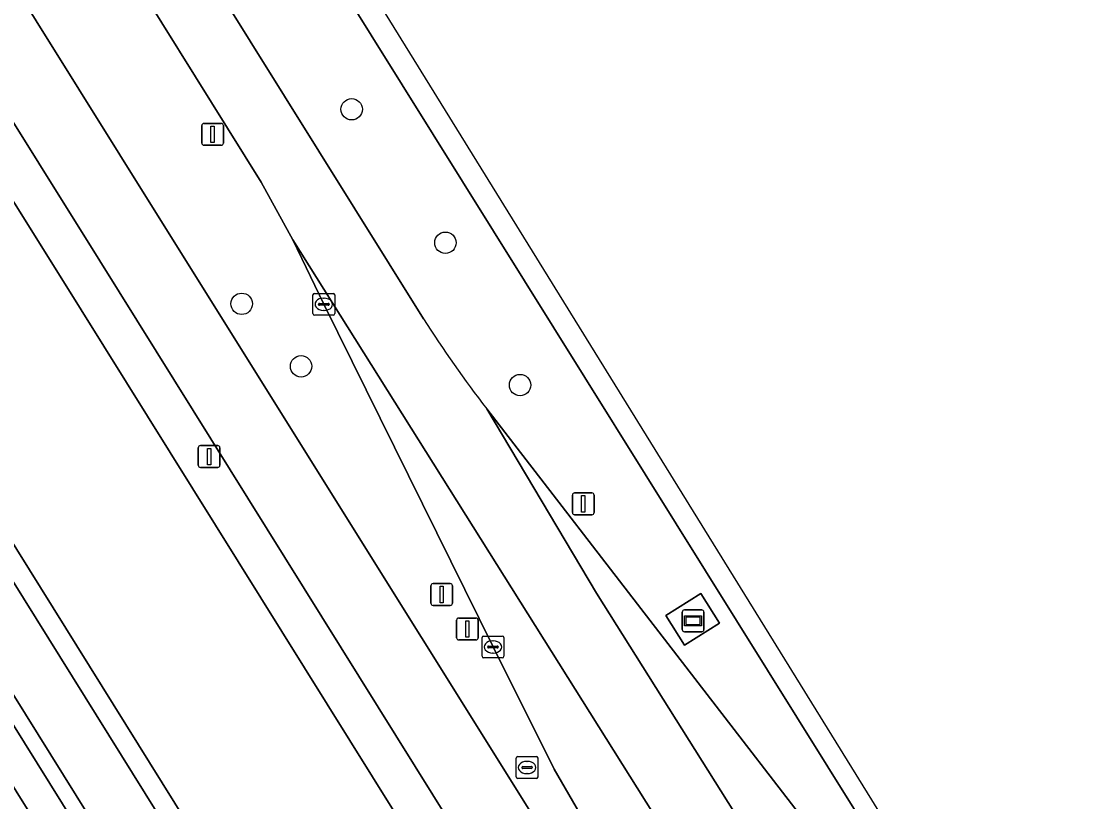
# Model space of a CAD drawing. Extents: x 159279 to 160377, y 384531 to 385888.
# Drawn here: x 159834.9 to 159883.94, y 385552.06 to 385587.72 of the extents above; entities that cross this region are included whole.
import ezdxf

# ---------------------------------------------------------------- set-up
doc = ezdxf.new("R2010")
doc.units = 0
for name, color, linetype in [('IMGEO_Berm_groen', 7, 'Continuous'), ('IMGEO_Boom', 7, 'Continuous'), ('IMGEO_Fietspad_gesloten', 7, 'Continuous'), ('IMGEO_Groenvoorziening', 7, 'Continuous'), ('IMGEO_Kolk', 7, 'Continuous'), ('IMGEO_Lichtmast', 7, 'Continuous'), ('IMGEO_Pand', 7, 'Continuous'), ('IMGEO_Reclamebord', 7, 'Continuous'), ('IMGEO_Rijbaan_regionaal_gesloten', 7, 'Continuous'), ('IMGEO_Rioolput', 7, 'Continuous'), ('IMGEO_Verkeersbordpaal', 7, 'Continuous'), ('IMGEO_Voetpad_open', 7, 'Continuous')]:
    doc.layers.add(name, color=color, linetype=linetype)

msp = doc.modelspace()

# ---------------------------------------------------------------- linework, layer by layer
at = {"layer": 'IMGEO_Berm_groen'}
for points in [[(159816.144, 385642.784), (159798.174, 385671.514), (159794.086, 385668.963), (159812.087, 385640.123), (159853.276, 385574.135)], [(159838.316, 385592.486), (159829.049, 385607.333), (159819.248, 385623.021), (159809.43, 385638.724), (159800.143, 385653.567), (159799.559, 385654.409), (159797.883, 385656.18), (159794.348, 385653.769), (159804.978, 385636.776), (159841.351, 385578.498), (159876.93, 385521.556), (159876.969, 385521.494)], [(159887.6, 385528.252), (159875.925, 385546.962), (159816.144, 385642.784)], [(159878.498, 385522.546), (159865.672, 385543.084), (159860.75, 385550.932), (159859.251, 385553.533), (159856.451, 385559.128), (159848.72, 385574.794), (159847.311, 385577.733), (159845.85, 385580.372), (159838.316, 385592.486)], [(159856.171, 385570.012), (159872.704, 385548.551), (159874.411, 385546.065), (159886.062, 385527.424), (159886.157, 385527.267)]]:
    msp.add_lwpolyline(points, dxfattribs=at)
msp.add_lwpolyline([(159865.955, 385561.569), (159866.805, 385560.214), (159865.2, 385559.207), (159864.35, 385560.562)], close=True, dxfattribs=at)
msp.add_arc((159896.759, 385601.589), 51.425, 212.2673, 217.8826, dxfattribs=at)
at = {"layer": 'IMGEO_Boom'}
for centre in [(159849.992, 385583.711), (159854.278, 385577.605), (159844.967, 385574.815), (159847.679, 385571.958), (159857.687, 385571.098)]:
    msp.add_circle(centre, 0.489, dxfattribs=at)
at = {"layer": 'IMGEO_Fietspad_gesloten'}
msp.add_lwpolyline([(159683.485, 385818.555), (159695.188, 385802.278), (159729.815, 385750), (159737.215, 385738.828), (159738.844, 385736.282), (159769.444, 385687.297), (159773.292, 385681.136), (159801.995, 385635.214), (159838.479, 385576.785), (159874.063, 385519.7), (159876.93, 385521.556), (159841.351, 385578.498), (159804.978, 385636.776), (159794.348, 385653.769), (159776.137, 385682.914)], dxfattribs=at)
at = {"layer": 'IMGEO_Groenvoorziening'}
for points in [[(159821.971, 385583.983), (159862.345, 385519.176), (159862.893, 385518.297), (159865.014, 385514.814), (159862.879, 385505.031), (159865.518, 385500.648), (159870.016, 385503.551), (159867.979, 385506.809), (159870.539, 385508.809), (159872.808, 385518.126), (159871.202, 385520.706), (159870.398, 385521.998), (159836.594, 385576.197), (159818.175, 385605.648)], [(159816.042, 385586.615), (159859.253, 385517.259), (159861.565, 385518.692), (159821.19, 385583.496)], [(159817.007, 385580.869), (159857.359, 385516.083), (159858.523, 385514.215), (159857.661, 385513.679), (159858.486, 385512.329), (159859.738, 385515.081), (159858.625, 385516.869), (159815.419, 385586.228)]]:
    msp.add_lwpolyline(points, dxfattribs=at)
at = {"layer": 'IMGEO_Kolk'}
for p, q in [((159848.218, 385574.367), (159848.218, 385575.219)), ((159848.293, 385575.293), (159849.145, 385575.293)), ((159848.706, 385575.073), (159848.731, 385575.073)), ((159849.219, 385575.219), (159849.219, 385574.367)), ((159848.477, 385574.787), (159848.477, 385574.799)), ((159848.915, 385574.75), (159848.517, 385574.75)), ((159848.52, 385574.836), (159848.918, 385574.836)), ((159848.961, 385574.799), (159848.961, 385574.787)), ((159849.145, 385574.293), (159848.293, 385574.293)), ((159848.729, 385574.513), (159848.704, 385574.513)), ((159855.949, 385558.701), (159855.949, 385559.553)), ((159856.024, 385559.627), (159856.876, 385559.627)), ((159856.437, 385559.407), (159856.462, 385559.407)), ((159856.95, 385559.553), (159856.95, 385558.701)), ((159856.208, 385559.121), (159856.208, 385559.133)), ((159856.646, 385559.084), (159856.248, 385559.084)), ((159856.251, 385559.17), (159856.649, 385559.17)), ((159856.46, 385558.847), (159856.435, 385558.847)), ((159856.692, 385559.133), (159856.692, 385559.121)), ((159856.876, 385558.627), (159856.024, 385558.627))]:
    msp.add_line(p, q, dxfattribs=at)
for points in [[(159848.218, 385574.367), (159848.218, 385575.219)], [(159848.293, 385575.293), (159849.145, 385575.293)], [(159849.219, 385575.219), (159849.219, 385574.367)], [(159849.145, 385574.293), (159848.293, 385574.293)], [(159855.949, 385558.701), (159855.949, 385559.553)], [(159856.024, 385559.627), (159856.876, 385559.627)], [(159856.95, 385559.553), (159856.95, 385558.701)], [(159856.876, 385558.627), (159856.024, 385558.627)]]:
    msp.add_lwpolyline(points, dxfattribs=at)
for centre, radius, start, end in [((159848.295, 385575.217), 0.0765, 91.552, 178.448), ((159848.295, 385575.217), 0.0765, 91.552, 178.448), ((159849.143, 385575.217), 0.0765, 1.552, 88.448), ((159849.143, 385575.217), 0.0765, 1.552, 88.448), ((159848.517, 385574.796), 0.0403, 85.8775, 175.7526), ((159848.514, 385574.786), 0.0366, 178.938, 274.7102), ((159848.918, 385574.793), 0.043, 264.8664, 352.4533), ((159848.922, 385574.798), 0.0386, 1.7309, 96.639), ((159848.295, 385574.369), 0.0765, 181.552, 268.448), ((159848.295, 385574.369), 0.0765, 181.552, 268.448), ((159849.143, 385574.369), 0.0765, 271.552, 358.448), ((159849.143, 385574.369), 0.0765, 271.552, 358.448), ((159856.026, 385559.551), 0.0765, 91.552, 178.448), ((159856.026, 385559.551), 0.0765, 91.552, 178.448), ((159856.874, 385559.551), 0.0765, 1.552, 88.448), ((159856.874, 385559.551), 0.0765, 1.552, 88.448), ((159856.248, 385559.13), 0.0403, 85.8775, 175.7526), ((159856.245, 385559.12), 0.0366, 178.938, 274.7102), ((159856.649, 385559.127), 0.043, 264.8664, 352.4533), ((159856.653, 385559.132), 0.0386, 1.7309, 96.639), ((159856.026, 385558.703), 0.0765, 181.552, 268.448), ((159856.026, 385558.703), 0.0765, 181.552, 268.448), ((159856.874, 385558.703), 0.0765, 271.552, 358.448), ((159856.874, 385558.703), 0.0765, 271.552, 358.448)]:
    msp.add_arc(centre, radius, start, end, dxfattribs=at)
for centre, major_axis, ratio, start_param, end_param in [((159848.705, 385574.793), (-0.387, 0.002), 0.722429, 4.712389, 7.853982), ((159848.73, 385574.793), (-0.39, 0.002), 0.717154, 1.570796, 4.712389), ((159856.436, 385559.127), (-0.387, 0.002), 0.722429, 4.712389, 7.853982), ((159856.461, 385559.127), (-0.39, 0.002), 0.717154, 1.570796, 4.712389)]:
    msp.add_ellipse(centre, major_axis=major_axis, ratio=ratio, start_param=start_param, end_param=end_param, dxfattribs=at)
at = {"layer": 'IMGEO_Lichtmast'}
for p, q in [((159843.14, 385582.162), (159843.14, 385582.962)), ((159843.14, 385582.962), (159843.14, 385582.162)), ((159843.24, 385583.062), (159844.03, 385583.062)), ((159844.03, 385583.062), (159843.24, 385583.062)), ((159844.13, 385582.962), (159844.13, 385582.162)), ((159844.13, 385582.162), (159844.13, 385582.962)), ((159844.03, 385582.062), (159843.24, 385582.062)), ((159843.24, 385582.062), (159844.03, 385582.062)), ((159842.983, 385567.433), (159842.983, 385568.233)), ((159842.983, 385568.233), (159842.983, 385567.433)), ((159843.083, 385568.333), (159843.873, 385568.333)), ((159843.873, 385568.333), (159843.083, 385568.333)), ((159843.973, 385568.233), (159843.973, 385567.433)), ((159843.973, 385567.433), (159843.973, 385568.233)), ((159843.873, 385567.333), (159843.083, 385567.333)), ((159843.083, 385567.333), (159843.873, 385567.333)), ((159854.784, 385559.551), (159854.784, 385560.351)), ((159854.784, 385560.351), (159854.784, 385559.551)), ((159854.884, 385560.451), (159855.674, 385560.451)), ((159855.674, 385560.451), (159854.884, 385560.451)), ((159855.774, 385560.351), (159855.774, 385559.551)), ((159855.774, 385559.551), (159855.774, 385560.351)), ((159855.674, 385559.451), (159854.884, 385559.451)), ((159854.884, 385559.451), (159855.674, 385559.451))]:
    msp.add_line(p, q, dxfattribs=at)
for points in [[(159843.56, 385582.937), (159843.71, 385582.937), (159843.71, 385582.187), (159843.56, 385582.187), (159843.56, 385582.937)], [(159843.403, 385568.208), (159843.553, 385568.208), (159843.553, 385567.458), (159843.403, 385567.458), (159843.403, 385568.208)], [(159855.204, 385560.326), (159855.354, 385560.326), (159855.354, 385559.576), (159855.204, 385559.576), (159855.204, 385560.326)]]:
    msp.add_lwpolyline(points, dxfattribs=at)
for centre, start, end in [((159843.24, 385582.962), 90, 180), ((159843.24, 385582.962), 90, 180), ((159844.03, 385582.962), 0, 90), ((159844.03, 385582.962), 360, 90), ((159843.24, 385582.162), 180, 270), ((159843.24, 385582.162), 180, 270), ((159844.03, 385582.162), 270, 0), ((159844.03, 385582.162), 270, 0), ((159843.083, 385568.233), 90, 180), ((159843.083, 385568.233), 90, 180), ((159843.873, 385568.233), 0, 90), ((159843.873, 385568.233), 360, 90), ((159843.083, 385567.433), 180, 270), ((159843.083, 385567.433), 180, 270), ((159843.873, 385567.433), 270, 0), ((159843.873, 385567.433), 270, 0), ((159854.884, 385560.351), 90, 180), ((159854.884, 385560.351), 90, 180), ((159855.674, 385560.351), 0, 90), ((159855.674, 385560.351), 360, 90), ((159854.884, 385559.551), 180, 270), ((159854.884, 385559.551), 180, 270), ((159855.674, 385559.551), 270, 0), ((159855.674, 385559.551), 270, 0)]:
    msp.add_arc(centre, 0.1, start, end, dxfattribs=at)
at = {"layer": 'IMGEO_Pand'}
msp.add_lwpolyline([(159817.007, 385580.869), (159811.586, 385577.468), (159805.406, 385573.591), (159804.077, 385575.728), (159802.913, 385574.996), (159794.714, 385569.897), (159821.203, 385527.404), (159836.253, 385503.261), (159841.644, 385506.638), (159847.853, 385510.528), (159849.182, 385508.397), (159855.088, 385512.08), (159857.661, 385513.679), (159858.523, 385514.215), (159857.359, 385516.083)], close=True, dxfattribs=at)
at = {"layer": 'IMGEO_Reclamebord'}
for p, q in [((159865.197, 385560.822), (159865.987, 385560.822)), ((159865.987, 385560.822), (159865.197, 385560.822)), ((159865.097, 385559.922), (159865.097, 385560.722)), ((159865.097, 385560.722), (159865.097, 385559.922)), ((159866.087, 385560.722), (159866.087, 385559.922)), ((159866.087, 385559.922), (159866.087, 385560.722)), ((159865.987, 385559.822), (159865.197, 385559.822)), ((159865.197, 385559.822), (159865.987, 385559.822))]:
    msp.add_line(p, q, dxfattribs=at)
for points in [[(159865.198, 385560.554), (159865.986, 385560.554), (159865.986, 385560.09), (159865.198, 385560.09), (159865.198, 385560.554)], [(159865.263, 385560.489), (159865.263, 385560.155), (159865.921, 385560.155), (159865.921, 385560.489), (159865.263, 385560.489)]]:
    msp.add_lwpolyline(points, dxfattribs=at)
for centre, start, end in [((159865.197, 385560.722), 90, 180), ((159865.197, 385560.722), 90, 180), ((159865.987, 385560.722), 0, 90), ((159865.987, 385560.722), 360, 90), ((159865.197, 385559.922), 180, 270), ((159865.197, 385559.922), 180, 270), ((159865.987, 385559.922), 270, 0), ((159865.987, 385559.922), 270, 0)]:
    msp.add_arc(centre, 0.1, start, end, dxfattribs=at)
at = {"layer": 'IMGEO_Rijbaan_regionaal_gesloten'}
for points in [[(159888.265, 385528.715), (159877.337, 385546.343), (159793.146, 385682.519), (159722.474, 385795.185), (159729.239, 385781.429), (159735.956, 385770.912), (159737.075, 385769.267), (159737.528, 385768.544), (159738.322, 385767.278), (159741.174, 385762.728), (159749.122, 385750), (159773.122, 385711.566), (159783.004, 385695.767), (159797.627, 385672.389), (159798.174, 385671.514), (159816.144, 385642.784), (159875.925, 385546.962), (159887.6, 385528.252)], [(159847.311, 385577.733), (159848.72, 385574.794), (159856.451, 385559.128), (159859.251, 385553.533), (159860.75, 385550.932), (159865.672, 385543.084), (159878.498, 385522.546), (159881.002, 385524.089), (159869.867, 385541.818)], [(159874.411, 385546.065), (159872.704, 385548.551), (159856.171, 385570.012), (159861.173, 385561.589), (159869.908, 385547.698), (159883.705, 385525.756), (159886.157, 385527.267), (159886.062, 385527.424)]]:
    msp.add_lwpolyline(points, close=True, dxfattribs=at)
for points in [[(159853.276, 385574.135), (159812.087, 385640.123), (159794.086, 385668.963), (159793.539, 385669.839), (159778.941, 385693.229)], [(159809.43, 385638.724), (159819.248, 385623.021), (159829.049, 385607.333), (159838.316, 385592.486), (159845.85, 385580.372), (159847.311, 385577.733), (159869.867, 385541.818), (159881.002, 385524.089), (159883.705, 385525.756), (159869.908, 385547.698), (159861.173, 385561.589), (159856.171, 385570.012)]]:
    msp.add_lwpolyline(points, dxfattribs=at)
msp.add_arc((159896.759, 385601.589), 51.425, 212.2673, 217.8826, dxfattribs=at)
at = {"layer": 'IMGEO_Rioolput'}
for p, q in [((159857.506, 385553.191), (159857.506, 385554.043)), ((159857.581, 385554.117), (159858.433, 385554.117)), ((159858.507, 385554.043), (159858.507, 385553.191)), ((159857.765, 385553.611), (159857.765, 385553.623)), ((159858.203, 385553.574), (159857.805, 385553.574)), ((159857.808, 385553.66), (159858.206, 385553.66)), ((159857.994, 385553.897), (159858.019, 385553.897)), ((159858.249, 385553.623), (159858.249, 385553.611)), ((159858.433, 385553.117), (159857.581, 385553.117)), ((159858.017, 385553.337), (159857.992, 385553.337))]:
    msp.add_line(p, q, dxfattribs=at)
for points in [[(159857.506, 385553.191), (159857.506, 385554.043)], [(159857.581, 385554.117), (159858.433, 385554.117)], [(159858.507, 385554.043), (159858.507, 385553.191)], [(159858.433, 385553.117), (159857.581, 385553.117)]]:
    msp.add_lwpolyline(points, dxfattribs=at)
for centre, radius, start, end in [((159857.583, 385554.041), 0.0765, 91.552, 178.448), ((159857.583, 385554.041), 0.0765, 91.552, 178.448), ((159858.431, 385554.041), 0.0765, 1.552, 88.448), ((159858.431, 385554.041), 0.0765, 1.552, 88.448), ((159857.805, 385553.62), 0.0403, 85.8775, 175.7526), ((159857.802, 385553.61), 0.0366, 178.938, 274.7102), ((159858.206, 385553.617), 0.043, 264.8664, 352.4533), ((159858.21, 385553.622), 0.0386, 1.7309, 96.639), ((159857.583, 385553.193), 0.0765, 181.552, 268.448), ((159857.583, 385553.193), 0.0765, 181.552, 268.448), ((159858.431, 385553.193), 0.0765, 271.552, 358.448), ((159858.431, 385553.193), 0.0765, 271.552, 358.448)]:
    msp.add_arc(centre, radius, start, end, dxfattribs=at)
for centre, major_axis, ratio, start_param, end_param in [((159857.993, 385553.617), (-0.387, 0.002), 0.722429, 4.712389, 7.853982), ((159858.018, 385553.617), (-0.39, 0.002), 0.717154, 1.570796, 4.712389)]:
    msp.add_ellipse(centre, major_axis=major_axis, ratio=ratio, start_param=start_param, end_param=end_param, dxfattribs=at)
at = {"layer": 'IMGEO_Verkeersbordpaal'}
for p, q in [((159860.078, 385565.27), (159860.078, 385566.07)), ((159860.078, 385566.07), (159860.078, 385565.27)), ((159860.178, 385566.17), (159860.968, 385566.17)), ((159860.968, 385566.17), (159860.178, 385566.17)), ((159861.068, 385566.07), (159861.068, 385565.27)), ((159861.068, 385565.27), (159861.068, 385566.07)), ((159860.968, 385565.17), (159860.178, 385565.17)), ((159860.178, 385565.17), (159860.968, 385565.17)), ((159853.61, 385561.124), (159853.61, 385561.924)), ((159853.61, 385561.924), (159853.61, 385561.124)), ((159853.71, 385562.024), (159854.5, 385562.024)), ((159854.5, 385562.024), (159853.71, 385562.024)), ((159854.6, 385561.924), (159854.6, 385561.124)), ((159854.6, 385561.124), (159854.6, 385561.924)), ((159854.5, 385561.024), (159853.71, 385561.024)), ((159853.71, 385561.024), (159854.5, 385561.024))]:
    msp.add_line(p, q, dxfattribs=at)
for points in [[(159860.498, 385566.045), (159860.648, 385566.045), (159860.648, 385565.295), (159860.498, 385565.295), (159860.498, 385566.045)], [(159854.03, 385561.899), (159854.18, 385561.899), (159854.18, 385561.149), (159854.03, 385561.149), (159854.03, 385561.899)]]:
    msp.add_lwpolyline(points, dxfattribs=at)
for centre, start, end in [((159860.178, 385566.07), 90, 180), ((159860.178, 385566.07), 90, 180), ((159860.968, 385566.07), 0, 90), ((159860.968, 385566.07), 360, 90), ((159860.178, 385565.27), 180, 270), ((159860.178, 385565.27), 180, 270), ((159860.968, 385565.27), 270, 0), ((159860.968, 385565.27), 270, 0), ((159853.71, 385561.924), 90, 180), ((159853.71, 385561.924), 90, 180), ((159854.5, 385561.924), 0, 90), ((159854.5, 385561.924), 360, 90), ((159853.71, 385561.124), 180, 270), ((159853.71, 385561.124), 180, 270), ((159854.5, 385561.124), 270, 0), ((159854.5, 385561.124), 270, 0)]:
    msp.add_arc(centre, 0.1, start, end, dxfattribs=at)
at = {"layer": 'IMGEO_Voetpad_open'}
msp.add_lwpolyline([(159800.362, 385634.127), (159814.04, 385612.258), (159816.163, 385608.864), (159817.354, 385606.96), (159818.175, 385605.648), (159836.594, 385576.197), (159870.398, 385521.998), (159871.202, 385520.706), (159872.808, 385518.126), (159874.426, 385519.123), (159874.063, 385519.7), (159838.479, 385576.785), (159801.995, 385635.214)], dxfattribs=at)
for points in [[(159862.893, 385518.297), (159862.345, 385519.176), (159821.971, 385583.983), (159821.19, 385583.496), (159861.565, 385518.692), (159859.253, 385517.259), (159816.042, 385586.615), (159815.419, 385586.228), (159858.625, 385516.869), (159859.738, 385515.081), (159858.486, 385512.329), (159862.879, 385505.031), (159865.014, 385514.814)], [(159866.805, 385560.214), (159865.955, 385561.569), (159864.35, 385560.562), (159865.2, 385559.207)]]:
    msp.add_lwpolyline(points, close=True, dxfattribs=at)

doc.saveas('drawing.dxf')
